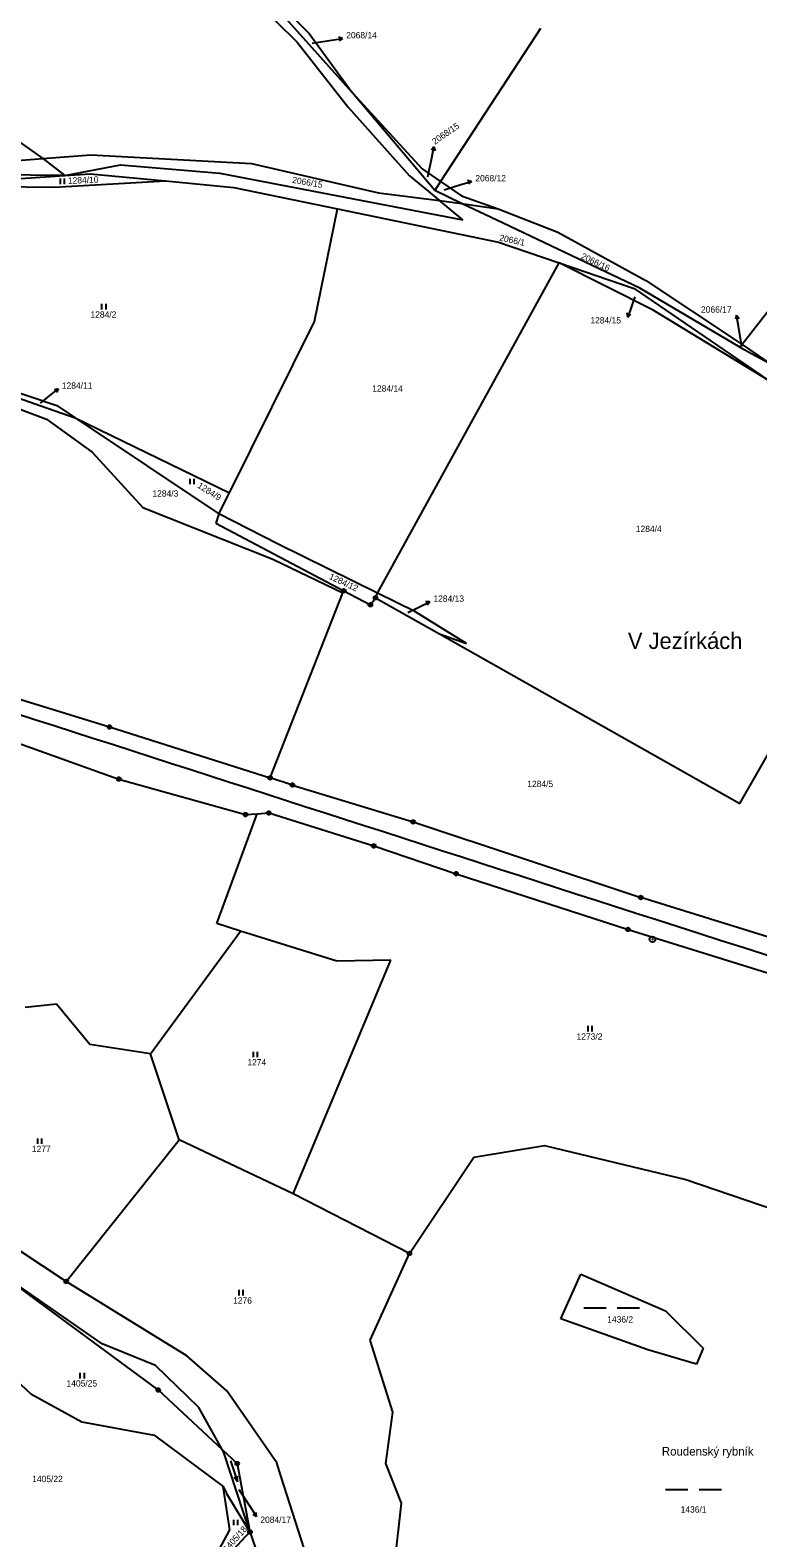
# Model space of a CAD drawing. Extents: x -795483 to -789093, y -1112258 to -1108741.
# Drawn here: x -793105.8 to -792910.5, y -1110161.2 to -1109756.5 of the extents above; entities that cross this region are included whole.
import ezdxf

# ---------------------------------------------------------------- set-up
doc = ezdxf.new("R2010")
doc.units = 0
for name, color, linetype in [('Komunikace', 7, 'Continuous'), ('Vrstva 1', 7, 'Continuous'), ('Vrstva 10', 7, 'Continuous'), ('Vrstva 14', 7, 'Continuous'), ('Vrstva 16', 7, 'Continuous'), ('Vrstva 23', 7, 'Continuous'), ('Vrstva 28', 7, 'Continuous'), ('Vrstva 37', 7, 'Continuous'), ('Vrstva 39', 7, 'Continuous')]:
    doc.layers.add(name, color=color, linetype=linetype)

msp = doc.modelspace()

# ---------------------------------------------------------------- linework, layer by layer
at = {"layer": 'Komunikace'}
for p, q in [((-793030.07, -1109760.02), (-793024.93, -1109759.18)), ((-792999.1, -1109795.84), (-792998.03, -1109790.75)), ((-792994.71, -1109799.31), (-792990.17, -1109797.94)), ((-792943.47, -1109828.03), (-792944.4, -1109830.68)), ((-792914.73, -1109841.35), (-792915.67, -1109835.97)), ((-793103.02, -1109856.6), (-793100.63, -1109854.64)), ((-793004.42, -1109912.78), (-793001.26, -1109911.24)), ((-793049.78, -1110148.18), (-793046.66, -1110152.93))]:
    msp.add_line(p, q, dxfattribs=at)
at = {"layer": 'Vrstva 1'}
for p, q in [((-793171.51, -1109742.12), (-793102.45, -1109790.94)), ((-793019.41, -1109773.25), (-793044.38, -1109745.28)), ((-793043.33, -1109744.96), (-793030.89, -1109757.41)), ((-793045.64, -1109748.22), (-793034.14, -1109759.69)), ((-793030.89, -1109757.41), (-793019.41, -1109773.25)), ((-792968.84, -1109756.06), (-792995.66, -1109797.11)), ((-793034.14, -1109759.69), (-793020.42, -1109777.19)), ((-792855, -1109764.15), (-792914.71, -1109840.87)), ((-792997.17, -1109799.52), (-793019.41, -1109773.25)), ((-793019.41, -1109773.25), (-793000.59, -1109793.74)), ((-793020.42, -1109777.19), (-793003.96, -1109795.63)), ((-793152.56, -1109794.94), (-793102.45, -1109790.94)), ((-793102.45, -1109790.94), (-793089.57, -1109789.91)), ((-793102.45, -1109790.94), (-793096.54, -1109795.47)), ((-793089.57, -1109789.91), (-793046.39, -1109792.3)), ((-793096.54, -1109795.47), (-793152.56, -1109794.94)), ((-793134.72, -1109798.08), (-793096.54, -1109795.47)), ((-793096.54, -1109795.47), (-793081.53, -1109792.64)), ((-793096.54, -1109795.47), (-793089.73, -1109795.01)), ((-793089.73, -1109795.01), (-793069.5, -1109796.94)), ((-793081.53, -1109792.64), (-793054.9, -1109794.87)), ((-793054.9, -1109794.87), (-792989.66, -1109807.38)), ((-793046.39, -1109792.3), (-793012.32, -1109800.11)), ((-793003.96, -1109795.63), (-792995.95, -1109802.21)), ((-793000.59, -1109793.74), (-792995.66, -1109797.11)), ((-793134.72, -1109798.08), (-793099.37, -1109798.67)), ((-793099.37, -1109798.67), (-793069.5, -1109796.94)), ((-793069.5, -1109796.94), (-793051.1, -1109798.7)), ((-793051.1, -1109798.7), (-793023.31, -1109804.44)), ((-792995.66, -1109797.11), (-792997.17, -1109799.52)), ((-792990.02, -1109803.04), (-792997.17, -1109799.52)), ((-792995.66, -1109797.11), (-792990, -1109800.98)), ((-793012.32, -1109800.11), (-792995.95, -1109802.21)), ((-792995.95, -1109802.21), (-792990.02, -1109803.04)), ((-792989.66, -1109807.38), (-792995.95, -1109802.21)), ((-792978.85, -1109808.33), (-792990.02, -1109803.04)), ((-792990.02, -1109803.04), (-792980.16, -1109804.43)), ((-792990, -1109800.98), (-792980.16, -1109804.43)), ((-793029.44, -1109834.69), (-793023.31, -1109804.44)), ((-793023.31, -1109804.44), (-792980.08, -1109813.36)), ((-792980.16, -1109804.43), (-792964.12, -1109810.73)), ((-792942.14, -1109825.71), (-792978.85, -1109808.33)), ((-792964.12, -1109810.73), (-792940.55, -1109823.67)), ((-792980.08, -1109813.36), (-792963.8, -1109818.94)), ((-793012.54, -1109907.61), (-792963.8, -1109818.94)), ((-792938.54, -1109831.68), (-792963.8, -1109818.94)), ((-792963.8, -1109818.94), (-792943.68, -1109825.83)), ((-792940.55, -1109823.67), (-792915.78, -1109840.14)), ((-792943.68, -1109825.83), (-792907.74, -1109850.41)), ((-792915.3, -1109841.54), (-792942.14, -1109825.71)), ((-793174.34, -1109832.33), (-793093.72, -1109860.56)), ((-792907.74, -1109850.41), (-792938.54, -1109831.68)), ((-793052.34, -1109880.66), (-793029.44, -1109834.69)), ((-793160.14, -1109838.89), (-793101.4, -1109860.93)), ((-793159.2, -1109836.93), (-793098.68, -1109857.24)), ((-792915.78, -1109840.14), (-792914.71, -1109840.87)), ((-792914.71, -1109840.87), (-792915.3, -1109841.54)), ((-792915.3, -1109841.54), (-792907.54, -1109845.75)), ((-792914.71, -1109840.87), (-792907.54, -1109845.75)), ((-793098.68, -1109857.24), (-793093.72, -1109860.56)), ((-793093.72, -1109860.56), (-793055.17, -1109886.34)), ((-793093.72, -1109860.56), (-793052.34, -1109880.66)), ((-793101.4, -1109860.93), (-793089.21, -1109869.78)), ((-793089.21, -1109869.78), (-793075.54, -1109884.61)), ((-792915.32, -1109964.05), (-792864.32, -1109874.86)), ((-793055.17, -1109886.34), (-793052.34, -1109880.66)), ((-793075.54, -1109884.61), (-793040.66, -1109898.44)), ((-793055.17, -1109886.34), (-793055.97, -1109888.79)), ((-793055.97, -1109888.79), (-793021.64, -1109906.96)), ((-793039.23, -1109894.47), (-793055.17, -1109886.34)), ((-793012.54, -1109907.61), (-793039.23, -1109894.47)), ((-793040.66, -1109898.44), (-793021.85, -1109907.49)), ((-793041.4, -1109957.19), (-793021.85, -1109907.49)), ((-793021.85, -1109907.49), (-793021.64, -1109906.96)), ((-793021.64, -1109906.96), (-793014.49, -1109910.72)), ((-793014.49, -1109910.72), (-793013.12, -1109908.84)), ((-793013.12, -1109908.84), (-793012.54, -1109907.61)), ((-793013.12, -1109908.84), (-792995.95, -1109918.53)), ((-793002.51, -1109912.54), (-793012.54, -1109907.61)), ((-792988.69, -1109921.14), (-793002.51, -1109912.54)), ((-792995.95, -1109918.53), (-792988.69, -1109921.14)), ((-792995.95, -1109918.53), (-792915.32, -1109964.05)), ((-793108.32, -1109936.11), (-793084.5, -1109943.52)), ((-793124.99, -1109942.18), (-793082, -1109957.49)), ((-793084.5, -1109943.52), (-793041.4, -1109957.19)), ((-793082, -1109957.49), (-793047.99, -1109967.04)), ((-793035.41, -1109959.09), (-793041.4, -1109957.19)), ((-793035.41, -1109959.09), (-793002.99, -1109969)), ((-793055.69, -1109996.23), (-793044.9, -1109966.82)), ((-793047.99, -1109967.04), (-793044.9, -1109966.82)), ((-793044.9, -1109966.82), (-793041.74, -1109966.6)), ((-793041.74, -1109966.6), (-793013.58, -1109975.45)), ((-793002.99, -1109969), (-792941.9, -1109989.28)), ((-793013.58, -1109975.45), (-792991.47, -1109982.89)), ((-792991.47, -1109982.89), (-792945.32, -1109997.86)), ((-792906.42, -1110000.33), (-792941.9, -1109989.28)), ((-793073.54, -1110031.27), (-793049.37, -1109998.32)), ((-793049.37, -1109998.32), (-793055.69, -1109996.23)), ((-793023.48, -1110006.36), (-793049.37, -1109998.32)), ((-792945.32, -1109997.86), (-792860.03, -1110024.33)), ((-793035.22, -1110068.86), (-793009.03, -1110006.06)), ((-793009.03, -1110006.06), (-793023.48, -1110006.36)), ((-793098.78, -1110017.9), (-793107.18, -1110018.85)), ((-793089.82, -1110028.76), (-793098.78, -1110017.9)), ((-793073.54, -1110031.27), (-793089.82, -1110028.76)), ((-793065.78, -1110054.35), (-793073.54, -1110031.27)), ((-793096.13, -1110092.32), (-793065.78, -1110054.35)), ((-793035.22, -1110068.86), (-793065.78, -1110054.35)), ((-793004.01, -1110084.81), (-792986.75, -1110058.99)), ((-792986.75, -1110058.99), (-792967.73, -1110055.85)), ((-792967.73, -1110055.85), (-792929.82, -1110064.97)), ((-792929.82, -1110064.97), (-792901.45, -1110074.63)), ((-793004.01, -1110084.81), (-793035.22, -1110068.86)), ((-793096.13, -1110092.32), (-793117.2, -1110078.47)), ((-793086.51, -1110109.06), (-793119.4, -1110086.29)), ((-793014.5, -1110108.1), (-793004.01, -1110084.81)), ((-792963.34, -1110102.39), (-792957.96, -1110090.37)), ((-792957.96, -1110090.37), (-792935.3, -1110100.2)), ((-793071.44, -1110121.47), (-793111.64, -1110091.79)), ((-793063.73, -1110112.32), (-793096.13, -1110092.32)), ((-793128.83, -1110100.94), (-793105.66, -1110122.54)), ((-792940, -1110110.69), (-792963.34, -1110102.39)), ((-792935.3, -1110100.2), (-792925.14, -1110110.24)), ((-793072.17, -1110114.92), (-793086.51, -1110109.06)), ((-793008.5, -1110127.45), (-793014.5, -1110108.1)), ((-792926.93, -1110114.58), (-792940, -1110110.69)), ((-792925.14, -1110110.24), (-792926.93, -1110114.58)), ((-793060.5, -1110126.19), (-793072.17, -1110114.92)), ((-793053.04, -1110121.69), (-793063.73, -1110112.32)), ((-793105.66, -1110122.54), (-793091.93, -1110130)), ((-793071.44, -1110121.47), (-793054.27, -1110137.45)), ((-793039.62, -1110141), (-793053.04, -1110121.69)), ((-793054.27, -1110137.45), (-793060.5, -1110126.19)), ((-793010.3, -1110141.2), (-793008.5, -1110127.45)), ((-793091.93, -1110130), (-793072.5, -1110133.59)), ((-793072.5, -1110133.59), (-793054.02, -1110147.33)), ((-793053.84, -1110138.23), (-793054.27, -1110137.45)), ((-793054.27, -1110137.45), (-793050.22, -1110141.22)), ((-793046.81, -1110159.58), (-793053.84, -1110138.23)), ((-793050.22, -1110141.22), (-793046.81, -1110159.58)), ((-793038.4, -1110144.8), (-793039.62, -1110141)), ((-793006.15, -1110151.85), (-793010.3, -1110141.2)), ((-793054.02, -1110147.33), (-793052.99, -1110149.31)), ((-793052.23, -1110158.98), (-793054.02, -1110147.33)), ((-793032.23, -1110164.01), (-793038.4, -1110144.8)), ((-793046.81, -1110159.58), (-793052.99, -1110149.31)), ((-793007.9, -1110167.9), (-793006.15, -1110151.85)), ((-793046.81, -1110159.58), (-793082.92, -1110198.21)), ((-793059.28, -1110172.08), (-793052.23, -1110158.98)), ((-793046.81, -1110159.58), (-793035.78, -1110191.6))]:
    msp.add_line(p, q, dxfattribs=at)
at = {"layer": 'Vrstva 10'}
for centre, radius, start, end in [((-898327.55, -1436857.63), 343432.66, 72.1301861, 72.1593333), ((-806088.36, -1151136.04), 43191.44, 72.023275, 72.281497)]:
    msp.add_arc(centre, radius, start, end, dxfattribs=at)
at = {"layer": 'Vrstva 16'}
for p, q in [((-793024.93, -1109759.18), (-793021.97, -1109758.7)), ((-793021.97, -1109758.7), (-793023.04, -1109758.36)), ((-793021.97, -1109758.7), (-793022.88, -1109759.35)), ((-792997.41, -1109787.81), (-792998.11, -1109788.69)), ((-792998.03, -1109790.75), (-792997.41, -1109787.81)), ((-792997.41, -1109787.81), (-792997.13, -1109788.9)), ((-792990.17, -1109797.94), (-792987.3, -1109797.07)), ((-792987.3, -1109797.07), (-792988.4, -1109796.88)), ((-792987.3, -1109797.07), (-792988.11, -1109797.84)), ((-792945.4, -1109833.51), (-792945.54, -1109832.4)), ((-792944.4, -1109830.68), (-792945.4, -1109833.51)), ((-792945.4, -1109833.51), (-792944.59, -1109832.73)), ((-792916.19, -1109833.02), (-792916.51, -1109834.09)), ((-792915.67, -1109835.97), (-792916.19, -1109833.02)), ((-792916.19, -1109833.02), (-792915.52, -1109833.91)), ((-793100.63, -1109854.64), (-793098.31, -1109852.74)), ((-793098.31, -1109852.74), (-793099.4, -1109852.99)), ((-793098.31, -1109852.74), (-793098.77, -1109853.76)), ((-793001.26, -1109911.24), (-792998.56, -1109909.92)), ((-792998.56, -1109909.92), (-792999.68, -1109909.91)), ((-792998.56, -1109909.92), (-792999.24, -1109910.81)), ((-793046.66, -1110152.93), (-793045.02, -1110155.44)), ((-793045.02, -1110155.44), (-793045.98, -1110154.88)), ((-793045.02, -1110155.44), (-793045.15, -1110154.33))]:
    msp.add_line(p, q, dxfattribs=at)
at = {"layer": 'Vrstva 23'}
for p, q in [((-793097.66, -1109797.81), (-793097.66, -1109796.31)), ((-793096.66, -1109796.31), (-793096.66, -1109797.81)), ((-793086.54, -1109831.46), (-793086.54, -1109829.96)), ((-793085.54, -1109829.96), (-793085.54, -1109831.46)), ((-793062.85, -1109878.37), (-793062.85, -1109876.87)), ((-793061.85, -1109876.87), (-793061.85, -1109878.37)), ((-792956.04, -1110025.25), (-792956.04, -1110023.75)), ((-792955.04, -1110023.75), (-792955.04, -1110025.25)), ((-793045.85, -1110032.17), (-793045.85, -1110030.67)), ((-793044.85, -1110030.67), (-793044.85, -1110032.17)), ((-793103.75, -1110055.43), (-793103.75, -1110053.93)), ((-793102.75, -1110053.93), (-793102.75, -1110055.43)), ((-793049.68, -1110096.1), (-793049.68, -1110094.6)), ((-793048.68, -1110094.6), (-793048.68, -1110096.1)), ((-792957.21, -1110099.39), (-792951.21, -1110099.39)), ((-792948.21, -1110099.39), (-792942.21, -1110099.39)), ((-793092.35, -1110118.35), (-793092.35, -1110116.85)), ((-793091.35, -1110116.85), (-793091.35, -1110118.35)), ((-793052, -1110140.44), (-793050.14, -1110146.14)), ((-793050.14, -1110146.14), (-793051.08, -1110144.87)), ((-793050.14, -1110146.14), (-793050.13, -1110144.56)), ((-792935.22, -1110148.16), (-792929.22, -1110148.16)), ((-792926.22, -1110148.16), (-792920.22, -1110148.16)), ((-793051.12, -1110157.78), (-793051.12, -1110156.28)), ((-793050.12, -1110156.28), (-793050.12, -1110157.78))]:
    msp.add_line(p, q, dxfattribs=at)
at = {"layer": 'Vrstva 28'}
for centre, radius in [((-793021.64, -1109906.96), 0.5), ((-793021.64, -1109906.96), 0.01), ((-793013.12, -1109908.84), 0.5), ((-793013.12, -1109908.84), 0.01), ((-793014.49, -1109910.72), 0.5), ((-793014.49, -1109910.72), 0.01), ((-793084.5, -1109943.52), 0.5), ((-793084.5, -1109943.52), 0.01), ((-793082, -1109957.49), 0.5), ((-793082, -1109957.49), 0.01), ((-793041.4, -1109957.19), 0.5), ((-793041.4, -1109957.19), 0.01), ((-793035.41, -1109959.09), 0.5), ((-793035.41, -1109959.09), 0.01), ((-793047.99, -1109967.04), 0.5), ((-793047.99, -1109967.04), 0.01), ((-793041.74, -1109966.6), 0.5), ((-793041.74, -1109966.6), 0.01), ((-793002.99, -1109969), 0.5), ((-793002.99, -1109969), 0.01), ((-793013.58, -1109975.45), 0.5), ((-793013.58, -1109975.45), 0.01), ((-792991.47, -1109982.89), 0.5), ((-792991.47, -1109982.89), 0.01), ((-792941.9, -1109989.28), 0.5), ((-792941.9, -1109989.28), 0.01), ((-792945.32, -1109997.86), 0.5), ((-792945.32, -1109997.86), 0.01), ((-792938.76, -1110000.51), 0.75), ((-792938.76, -1110000.51), 0.01), ((-793004.01, -1110084.81), 0.5), ((-793004.01, -1110084.81), 0.01), ((-793096.13, -1110092.32), 0.5), ((-793096.13, -1110092.32), 0.01), ((-793071.44, -1110121.47), 0.5), ((-793071.44, -1110121.47), 0.01), ((-793050.22, -1110141.22), 0.5), ((-793050.22, -1110141.22), 0.01), ((-793046.81, -1110159.58), 0.5), ((-793046.81, -1110159.58), 0.01)]:
    msp.add_circle(centre, radius, dxfattribs=at)

# ---------------------------------------------------------------- texts
at = {"layer": 'Vrstva 14'}
for s, height, p in [('2068/14', 0.1, (-793030.07, -1109760.02)), ('2068/15', 0.1, (-792999.1, -1109795.84)), ('2068/12', 0.1, (-792994.71, -1109799.31)), ('1284/15', 0.1, (-792943.47, -1109828.03)), ('1284/2', 1.7, (-793089.62, -1109833.66)), ('1284/14', 1.7, (-793013.98, -1109853.51)), ('1284/11', 0.1, (-793103.02, -1109856.6)), ('1284/3', 1.7, (-793073, -1109881.69)), ('1284/4', 1.7, (-792943.23, -1109891.19)), ('1284/13', 0.1, (-793004.42, -1109912.78)), ('1284/5', 1.7, (-792972.37, -1109959.65)), ('1273/2', 1.7, (-792959.14, -1110027.45)), ('1274', 1.7, (-793047.5, -1110034.37)), ('1277', 1.7, (-793105.37, -1110057.63)), ('1276', 1.7, (-793051.33, -1110098.3)), ('1436/2', 1.7, (-792950.91, -1110103.37)), ('1405/25', 1.7, (-793096.06, -1110120.55)), ('1405/22', 1.7, (-793105.27, -1110146.2)), ('2084/17', 0.1, (-793049.78, -1110148.18)), ('1436/1', 1.7, (-792931.19, -1110154.38))]:
    msp.add_text(s, height=height, dxfattribs=at).set_placement(p)
for s, height, rotation, p in [('1284/10', 1.7, 2.3024, (-793095.66, -1109797.75)), ('2066/15', 1.7, 350.2379, (-793035.58, -1109797.45)), ('2066/1', 1.7, 348.2206, (-792979.99, -1109812.97)), ('2066/16', 1.7, 334.4975, (-792958.1, -1109817.73)), ('2066/17', 0.1, 319.3044, (-792914.73, -1109841.35)), ('1284/9', 1.7, 327.9751, (-793061.07, -1109879.17)), ('1284/12', 1.7, 334.9443, (-793025.74, -1109903.72)), ('1405/18', 1.7, 47.7706, (-793052.96, -1110165.04))]:
    msp.add_text(s, height=height, rotation=rotation, dxfattribs=at).set_placement(p)
at = {"layer": 'Vrstva 16'}
for s, p in [('2068/14', (-793020.97, -1109758.7)), ('2068/12', (-792986.3, -1109797.07)), ('2066/17', (-792925.73, -1109832.32)), ('1284/15', (-792955.42, -1109835.21)), ('1284/11', (-793097.31, -1109852.74)), ('1284/13', (-792997.56, -1109909.92)), ('2084/17', (-793044.02, -1110157.14))]:
    msp.add_text(s, height=1.7, dxfattribs=at).set_placement(p)
msp.add_text('2068/15', height=1.7, rotation=34.6832, dxfattribs=at).set_placement((-792997.17, -1109787.27))
at = {"layer": 'Vrstva 37'}
msp.add_text('Roudenský rybník', height=2.3, dxfattribs=at).set_placement((-792936.24, -1110139.07))
at = {"layer": 'Vrstva 39'}
msp.add_text('V Jezírkách', height=4.4, dxfattribs=at).set_placement((-792945.36, -1109922.58))

doc.saveas('drawing.dxf')
